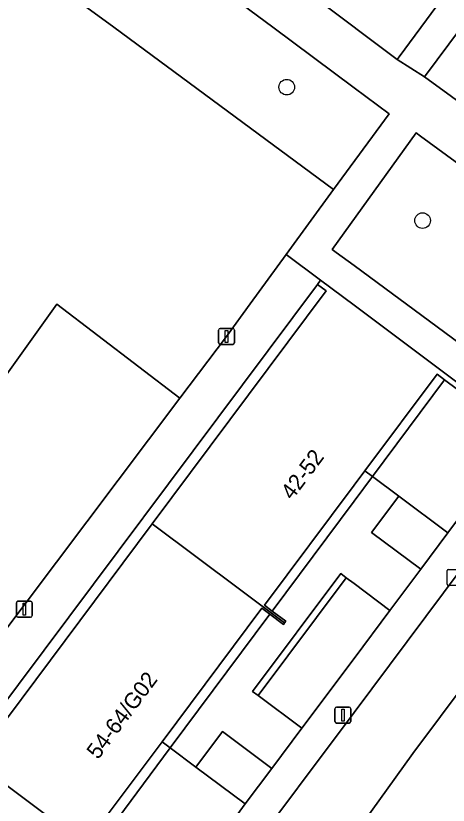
# Model space of a CAD drawing. Extents: x 160023 to 161302, y 384750 to 385707.
# Drawn here: x 160478.78 to 160505.9, y 385201.2 to 385250.71 of the extents above; entities that cross this region are included whole.
import ezdxf

# ---------------------------------------------------------------- set-up
doc = ezdxf.new("R2010")
doc.units = 0
for name, color, linetype in [('IMGEO_Boom', 7, 'Continuous'), ('IMGEO_Grasland_overig', 7, 'Continuous'), ('IMGEO_Groenvoorziening', 7, 'Continuous'), ('IMGEO_Haag', 7, 'Continuous'), ('IMGEO_Kolk', 7, 'Continuous'), ('IMGEO_Lichtmast', 7, 'Continuous'), ('IMGEO_Pand', 7, 'Continuous'), ('IMGEO_Pand_nummerreeks', 7, 'Continuous'), ('IMGEO_Rijbaan_lokaal_open', 7, 'Continuous'), ('IMGEO_Voetpad_open', 7, 'Continuous')]:
    doc.layers.add(name, color=color, linetype=linetype)

msp = doc.modelspace()

# ---------------------------------------------------------------- linework, layer by layer
at = {"layer": 'IMGEO_Boom'}
for centre in [(160495.777, 385246.234), (160504.296, 385237.868)]:
    msp.add_circle(centre, 0.489, dxfattribs=at)
at = {"layer": 'IMGEO_Grasland_overig'}
msp.add_lwpolyline([(160473.256, 385274.892), (160470.945, 385271.774), (160470.82, 385271.605), (160477.079, 385266.982), (160497.491, 385251.899), (160502.711, 385247.976), (160502.825, 385248.131), (160518.435, 385269.278), (160521.06, 385272.787), (160516.575, 385281.737), (160515.719, 385284.334), (160515.587, 385284.994), (160515.311, 385286.377), (160515.118, 385288.452), (160515.022, 385289.483), (160500, 385309.238), (160491.491, 385320.428), (160461.88, 385361.994)], dxfattribs=at)
at = {"layer": 'IMGEO_Groenvoorziening'}
for points in [[(160533.713, 385257.828), (160533.249, 385258.683), (160529.765, 385264.699), (160524.509, 385273.817), (160506.745, 385250), (160504.42, 385246.883), (160506.116, 385245.644), (160519.063, 385236.183), (160532.598, 385254.363)], [(160430.766, 385272.898), (160416.095, 385253.243), (160415.954, 385253.054), (160417.614, 385251.816), (160427.216, 385244.654), (160450.023, 385227.786), (160468.159, 385214.178), (160481.35, 385232.629), (160489.078, 385226.722), (160491.999, 385230.602), (160493.475, 385232.642), (160495.737, 385235.736), (160498.717, 385239.811), (160484.928, 385250), (160483.249, 385251.24), (160486.573, 385256.195)], [(160525.493, 385213.446), (160516.161, 385220.359), (160515.782, 385220.64), (160514.031, 385218.275), (160503.68, 385204.434), (160500, 385199.324), (160499.031, 385198.037), (160496.692, 385194.932), (160483.238, 385176.808)]]:
    msp.add_lwpolyline(points, dxfattribs=at)
for points in [[(160494.904, 385250), (160486.573, 385256.195), (160483.249, 385251.24), (160484.928, 385250), (160498.717, 385239.811), (160502.192, 385244.564), (160500, 385246.199)], [(160504.171, 385243.163), (160503.898, 385243.363), (160498.625, 385236.059), (160498.881, 385235.87), (160500, 385235.044), (160511.864, 385226.278), (160517.353, 385233.53)], [(160489.078, 385226.722), (160481.35, 385232.629), (160468.159, 385214.178), (160475.491, 385208.676)], [(160501.09, 385218.302), (160504.178, 385215.993), (160505.886, 385218.278), (160502.798, 385220.586)], [(160499.5, 385215.467), (160499.16, 385215.721), (160493.64, 385208.337), (160493.98, 385208.083)], [(160500, 385210.405), (160502.248, 385213.412), (160500, 385215.093), (160499.5, 385215.467), (160493.98, 385208.083), (160496.728, 385206.028)], [(160494.843, 385203.506), (160491.755, 385205.815), (160490.085, 385203.58), (160493.173, 385201.272)], [(160488.705, 385195.106), (160484.729, 385198.073), (160484.481, 385197.741), (160475.636, 385204.353), (160471.471, 385198.832), (160474.75, 385196.469), (160475.997, 385198.091), (160485.617, 385190.899)]]:
    msp.add_lwpolyline(points, close=True, dxfattribs=at)
at = {"layer": 'IMGEO_Haag'}
for points in [[(160499.5, 385215.467), (160499.16, 385215.721), (160493.64, 385208.337), (160493.98, 385208.083)], [(160488.705, 385195.106), (160484.729, 385198.073), (160484.481, 385197.741), (160475.636, 385204.353), (160471.471, 385198.832), (160474.75, 385196.469), (160475.997, 385198.091), (160485.617, 385190.899)]]:
    msp.add_lwpolyline(points, close=True, dxfattribs=at)
at = {"layer": 'IMGEO_Kolk'}
for p, q in [((160505.83, 385215.056), (160505.83, 385215.908)), ((160505.905, 385215.982), (160506.757, 385215.982)), ((160506.757, 385214.982), (160505.905, 385214.982))]:
    msp.add_line(p, q, dxfattribs=at)
for points in [[(160505.83, 385215.056), (160505.83, 385215.908)], [(160505.905, 385215.982), (160506.757, 385215.982)], [(160506.757, 385214.982), (160505.905, 385214.982)]]:
    msp.add_lwpolyline(points, dxfattribs=at)
for centre, start, end in [((160505.907, 385215.906), 91.552, 178.448), ((160505.907, 385215.906), 91.552, 178.448), ((160505.907, 385215.058), 181.552, 268.448), ((160505.907, 385215.058), 181.552, 268.448)]:
    msp.add_arc(centre, 0.0765, start, end, dxfattribs=at)
at = {"layer": 'IMGEO_Lichtmast'}
for p, q in [((160491.504, 385230.202), (160491.504, 385231.002)), ((160491.504, 385231.002), (160491.504, 385230.202)), ((160491.604, 385231.102), (160492.394, 385231.102)), ((160492.394, 385231.102), (160491.604, 385231.102)), ((160492.494, 385231.002), (160492.494, 385230.202)), ((160492.494, 385230.202), (160492.494, 385231.002)), ((160492.394, 385230.102), (160491.604, 385230.102)), ((160491.604, 385230.102), (160492.394, 385230.102)), ((160478.82, 385213.091), (160478.82, 385213.891)), ((160478.82, 385213.891), (160478.82, 385213.091)), ((160478.92, 385213.991), (160479.71, 385213.991)), ((160479.71, 385213.991), (160478.92, 385213.991)), ((160479.81, 385213.891), (160479.81, 385213.091)), ((160479.81, 385213.091), (160479.81, 385213.891)), ((160479.71, 385212.991), (160478.92, 385212.991)), ((160478.92, 385212.991), (160479.71, 385212.991)), ((160498.804, 385206.444), (160498.804, 385207.244)), ((160498.804, 385207.244), (160498.804, 385206.444)), ((160498.904, 385207.344), (160499.694, 385207.344)), ((160499.694, 385207.344), (160498.904, 385207.344)), ((160499.794, 385207.244), (160499.794, 385206.444)), ((160499.794, 385206.444), (160499.794, 385207.244)), ((160499.694, 385206.344), (160498.904, 385206.344)), ((160498.904, 385206.344), (160499.694, 385206.344))]:
    msp.add_line(p, q, dxfattribs=at)
for points in [[(160491.924, 385230.977), (160492.074, 385230.977), (160492.074, 385230.227), (160491.924, 385230.227), (160491.924, 385230.977)], [(160479.24, 385213.866), (160479.39, 385213.866), (160479.39, 385213.116), (160479.24, 385213.116), (160479.24, 385213.866)], [(160499.224, 385207.219), (160499.374, 385207.219), (160499.374, 385206.469), (160499.224, 385206.469), (160499.224, 385207.219)]]:
    msp.add_lwpolyline(points, dxfattribs=at)
for centre, start, end in [((160491.604, 385231.002), 90, 180), ((160491.604, 385231.002), 90, 180), ((160492.394, 385231.002), 0, 90), ((160492.394, 385231.002), 360, 90), ((160491.604, 385230.202), 180, 270), ((160491.604, 385230.202), 180, 270), ((160492.394, 385230.202), 270, 0), ((160492.394, 385230.202), 270, 0), ((160478.92, 385213.891), 90, 180), ((160478.92, 385213.891), 90, 180), ((160479.71, 385213.891), 0, 90), ((160479.71, 385213.891), 360, 90), ((160478.92, 385213.091), 180, 270), ((160478.92, 385213.091), 180, 270), ((160479.71, 385213.091), 270, 0), ((160479.71, 385213.091), 270, 0), ((160498.904, 385207.244), 90, 180), ((160498.904, 385207.244), 90, 180), ((160499.694, 385207.244), 0, 90), ((160499.694, 385207.244), 360, 90), ((160498.904, 385206.444), 180, 270), ((160498.904, 385206.444), 180, 270), ((160499.694, 385206.444), 270, 0), ((160499.694, 385206.444), 270, 0)]:
    msp.add_arc(centre, 0.1, start, end, dxfattribs=at)
at = {"layer": 'IMGEO_Pand'}
for points in [[(160497.703, 385233.866), (160498.26, 385233.45), (160487.341, 385218.845), (160495.64, 385212.639), (160495.715, 385212.74), (160494.866, 385213.374), (160494.374, 385213.742), (160500, 385221.268), (160500.676, 385222.173), (160505.205, 385228.229), (160505.665, 385227.885), (160506.486, 385227.271), (160506.692, 385227.547), (160500, 385232.551), (160497.896, 385234.123)], [(160475.837, 385204.622), (160475.636, 385204.353), (160484.481, 385197.741), (160484.729, 385198.073), (160483.921, 385198.677), (160483.396, 385199.07), (160487.957, 385205.171), (160494.218, 385213.546), (160494.717, 385213.173), (160495.565, 385212.539), (160495.64, 385212.639), (160487.341, 385218.845), (160476.395, 385204.204)]]:
    msp.add_lwpolyline(points, close=True, dxfattribs=at)
at = {"layer": 'IMGEO_Rijbaan_lokaal_open'}
for points in [[(160534.696, 385253.556), (160532.047, 385250), (160507.827, 385217.481), (160500, 385207.013), (160492.96, 385197.597), (160479.05, 385178.94), (160478.747, 385178.564)], [(160496.692, 385194.932), (160499.031, 385198.037), (160500, 385199.324), (160503.68, 385204.434), (160514.031, 385218.275), (160515.782, 385220.64), (160517.093, 385222.409), (160526.085, 385234.549), (160526.223, 385234.735), (160530.368, 385240.291), (160532.321, 385242.909), (160535.673, 385247.402)]]:
    msp.add_lwpolyline(points, dxfattribs=at)
for points in [[(160505.665, 385227.885), (160505.205, 385228.229), (160500.676, 385222.173), (160501.15, 385221.819)], [(160502.798, 385220.586), (160505.886, 385218.278), (160510.414, 385224.335), (160506.486, 385227.271), (160505.665, 385227.885), (160501.15, 385221.819)], [(160488.471, 385204.787), (160487.957, 385205.171), (160483.396, 385199.07), (160483.921, 385198.677)], [(160493.173, 385201.272), (160490.085, 385203.58), (160488.471, 385204.787), (160483.921, 385198.677), (160484.729, 385198.073), (160488.705, 385195.106)]]:
    msp.add_lwpolyline(points, close=True, dxfattribs=at)
at = {"layer": 'IMGEO_Voetpad_open'}
for points in [[(160524.509, 385273.817), (160523.563, 385276.132), (160521.06, 385272.787), (160518.435, 385269.278), (160502.825, 385248.131), (160502.711, 385247.976), (160504.42, 385246.883), (160506.745, 385250)], [(160476.395, 385204.204), (160487.341, 385218.845), (160498.26, 385233.45), (160497.703, 385233.866), (160475.837, 385204.622)], [(160500, 385220.274), (160501.15, 385221.819), (160500.676, 385222.173), (160500, 385221.268), (160494.374, 385213.742), (160494.866, 385213.374)], [(160502.798, 385220.586), (160501.15, 385221.819), (160500, 385220.274), (160494.866, 385213.374), (160495.715, 385212.74), (160495.64, 385212.639), (160495.565, 385212.539), (160494.717, 385213.173), (160488.471, 385204.787), (160490.085, 385203.58), (160491.755, 385205.815), (160494.843, 385203.506), (160496.728, 385206.028), (160493.98, 385208.083), (160493.64, 385208.337), (160499.16, 385215.721), (160499.5, 385215.467), (160500, 385215.093), (160502.248, 385213.412), (160504.178, 385215.993), (160501.09, 385218.302)], [(160494.717, 385213.173), (160494.218, 385213.546), (160487.957, 385205.171), (160488.471, 385204.787)]]:
    msp.add_lwpolyline(points, close=True, dxfattribs=at)
for points in [[(160486.573, 385256.195), (160494.904, 385250), (160500, 385246.199), (160502.192, 385244.564), (160498.717, 385239.811), (160495.737, 385235.736), (160497.896, 385234.123), (160500, 385232.551), (160506.692, 385227.547), (160506.486, 385227.271), (160510.414, 385224.335), (160511.864, 385226.278), (160500, 385235.044), (160498.881, 385235.87), (160498.625, 385236.059), (160503.898, 385243.363), (160504.171, 385243.163), (160517.353, 385233.53), (160519.063, 385236.183), (160506.116, 385245.644), (160504.42, 385246.883), (160502.711, 385247.976), (160497.491, 385251.899)], [(160533.134, 385255.063), (160532.598, 385254.363), (160519.063, 385236.183), (160517.353, 385233.53), (160511.864, 385226.278), (160510.414, 385224.335), (160505.886, 385218.278), (160504.178, 385215.993), (160502.248, 385213.412), (160500, 385210.405), (160496.728, 385206.028), (160494.843, 385203.506), (160493.173, 385201.272), (160488.705, 385195.106), (160485.617, 385190.899), (160478.234, 385180.842)], [(160478.747, 385178.564), (160479.05, 385178.94), (160492.96, 385197.597), (160500, 385207.013), (160507.827, 385217.481), (160532.047, 385250)], [(160475.837, 385204.622), (160497.703, 385233.866), (160497.896, 385234.123), (160495.737, 385235.736), (160493.475, 385232.642), (160491.999, 385230.602), (160489.078, 385226.722), (160475.491, 385208.676)]]:
    msp.add_lwpolyline(points, dxfattribs=at)

# ---------------------------------------------------------------- texts
at = {"layer": 'IMGEO_Pand_nummerreeks'}
for s, rotation, p in [('42-52', 53.2169, (160496.123, 385220.29)), ('54-64/G02', 53.2189, (160483.947, 385204.016))]:
    msp.add_text(s, height=1, rotation=rotation, dxfattribs=at).set_placement(p)

doc.saveas('drawing.dxf')
